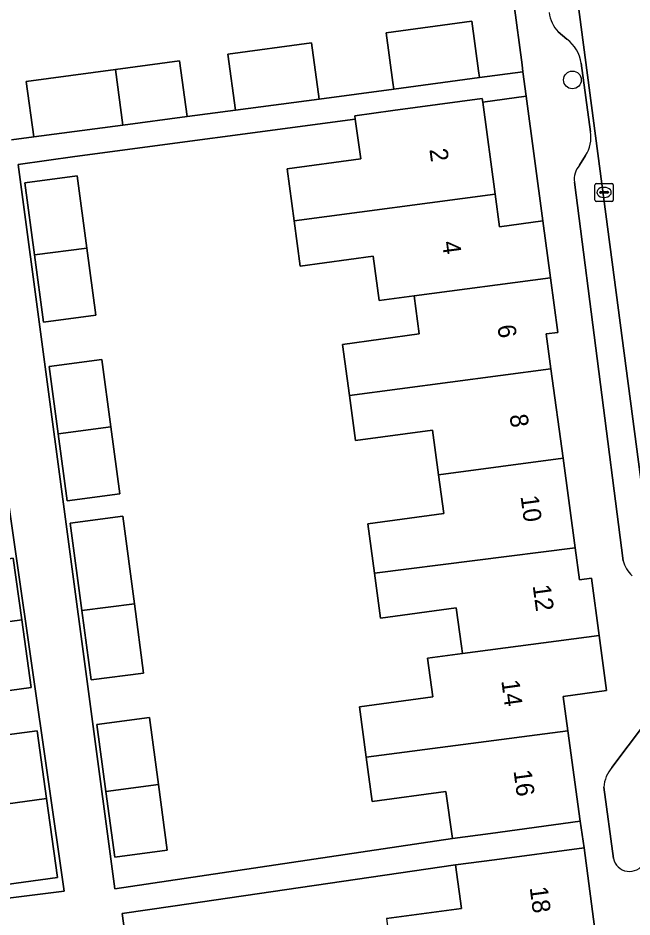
# Model space of a CAD drawing. Extents: x 163147 to 163550, y 380933 to 381639.
# Drawn here: x 163292.27 to 163326.27, y 381413.54 to 381463.34 of the extents above; entities that cross this region are included whole.
import ezdxf

# ---------------------------------------------------------------- set-up
doc = ezdxf.new("R2010")
doc.units = 0
for name, color, linetype in [('IMGEO_Boom', 7, 'Continuous'), ('IMGEO_Erf', 7, 'Continuous'), ('IMGEO_Kolk', 7, 'Continuous'), ('IMGEO_Pand', 7, 'Continuous'), ('IMGEO_Pand_nummerreeks', 7, 'Continuous'), ('IMGEO_Parkeervlak_open', 7, 'Continuous'), ('IMGEO_Rijbaan_lokaal_open', 7, 'Continuous'), ('IMGEO_Voetpad_open', 7, 'Continuous')]:
    doc.layers.add(name, color=color, linetype=linetype)

msp = doc.modelspace()

# ---------------------------------------------------------------- linework, layer by layer
at = {"layer": 'IMGEO_Boom'}
msp.add_circle((163322.973, 381459.905), 0.489, dxfattribs=at)
at = {"layer": 'IMGEO_Erf'}
for points in [[(163291.917, 381456.584), (163293.141, 381456.746), (163292.729, 381459.817), (163297.669, 381460.489), (163301.215, 381460.971), (163301.631, 381457.871), (163304.312, 381458.226), (163303.894, 381461.336), (163308.526, 381461.966), (163308.951, 381458.841), (163313.08, 381459.389), (163313.029, 381459.769), (163312.657, 381462.514), (163317.398, 381463.156), (163317.77, 381460.411), (163317.821, 381460.031), (163320.234, 381460.349), (163320.182, 381460.738), (163317.426, 381481.364)], [(163291.731, 381414.576), (163294.836, 381414.98), (163291.235, 381439.976)], [(163312.672, 381413.465), (163316.822, 381414.017), (163316.502, 381416.425), (163300.842, 381414.143), (163298.042, 381413.735), (163298.225, 381412.382)]]:
    msp.add_lwpolyline(points, dxfattribs=at)
for points in [[(163320.414, 381458.998), (163318.005, 381458.676), (163318.697, 381453.572), (163318.942, 381451.768), (163321.337, 381452.092)], [(163315.552, 381438.038), (163315.218, 381440.503), (163310.962, 381439.926), (163310.622, 381442.429), (163310.238, 381445.26), (163314.493, 381445.838), (163314.207, 381447.941), (163312.279, 381447.69), (163311.946, 381450.145), (163307.9, 381449.596), (163307.559, 381452.105), (163307.169, 381454.979), (163311.247, 381455.532), (163310.949, 381457.733), (163295.412, 381455.658), (163292.28, 381455.215), (163297.626, 381415.095), (163316.325, 381417.883), (163315.971, 381420.496), (163311.886, 381419.942), (163311.553, 381422.392), (163311.175, 381425.177), (163315.247, 381425.73), (163314.955, 381427.88), (163316.886, 381428.134), (163316.829, 381428.551), (163316.542, 381430.661), (163312.347, 381430.092), (163312.009, 381432.581), (163311.637, 381435.322), (163315.843, 381435.893)], [(163293.179, 381450.211), (163292.647, 381454.198), (163295.555, 381454.586), (163296.087, 381450.594), (163296.583, 381446.872), (163293.675, 381446.49)], [(163294.499, 381440.306), (163294.002, 381444.038), (163296.91, 381444.42), (163297.407, 381440.689), (163297.901, 381436.983), (163294.993, 381436.6)], [(163298.713, 381430.889), (163299.224, 381427.054), (163296.316, 381426.672), (163295.803, 381430.518), (163295.159, 381435.353), (163298.067, 381435.736)], [(163289.655, 381429.619), (163289.183, 381433.034), (163292.007, 381433.424), (163292.479, 381430), (163292.997, 381426.244), (163290.173, 381425.863)], [(163297.139, 381420.494), (163296.644, 381424.208), (163299.552, 381424.59), (163300.047, 381420.877), (163300.533, 381417.235), (163297.625, 381416.847)], [(163293.846, 381420.097), (163294.449, 381415.724), (163291.626, 381415.334), (163291.021, 381419.716), (163290.502, 381423.477), (163293.326, 381423.858)]]:
    msp.add_lwpolyline(points, close=True, dxfattribs=at)
at = {"layer": 'IMGEO_Kolk'}
for p, q in [((163324.223, 381453.25), (163324.223, 381454.102)), ((163324.298, 381454.176), (163325.15, 381454.176)), ((163324.711, 381453.956), (163324.736, 381453.956)), ((163325.224, 381454.102), (163325.224, 381453.25)), ((163324.482, 381453.67), (163324.482, 381453.682)), ((163324.92, 381453.633), (163324.522, 381453.633)), ((163324.525, 381453.719), (163324.923, 381453.719)), ((163324.734, 381453.396), (163324.709, 381453.396)), ((163324.966, 381453.682), (163324.966, 381453.67)), ((163325.15, 381453.176), (163324.298, 381453.176))]:
    msp.add_line(p, q, dxfattribs=at)
for points in [[(163324.223, 381453.25), (163324.223, 381454.102)], [(163324.298, 381454.176), (163325.15, 381454.176)], [(163325.224, 381454.102), (163325.224, 381453.25)], [(163325.15, 381453.176), (163324.298, 381453.176)]]:
    msp.add_lwpolyline(points, dxfattribs=at)
for centre, radius, start, end in [((163324.3, 381454.1), 0.0765, 91.552, 178.448), ((163324.3, 381454.1), 0.0765, 91.552, 178.448), ((163325.148, 381454.1), 0.0765, 1.552, 88.448), ((163325.148, 381454.1), 0.0765, 1.552, 88.448), ((163324.522, 381453.679), 0.0403, 85.8775, 175.7526), ((163324.519, 381453.669), 0.0366, 178.938, 274.7102), ((163324.923, 381453.676), 0.043, 264.8664, 352.4533), ((163324.927, 381453.681), 0.0386, 1.7309, 96.639), ((163324.3, 381453.252), 0.0765, 181.552, 268.448), ((163324.3, 381453.252), 0.0765, 181.552, 268.448), ((163325.148, 381453.252), 0.0765, 271.552, 358.448), ((163325.148, 381453.252), 0.0765, 271.552, 358.448)]:
    msp.add_arc(centre, radius, start, end, dxfattribs=at)
for centre, major_axis, ratio, start_param, end_param in [((163324.71, 381453.676), (-0.387, 0.002), 0.722429, 4.712389, 7.853982), ((163324.735, 381453.676), (-0.39, 0.002), 0.717154, 1.570796, 4.712389)]:
    msp.add_ellipse(centre, major_axis=major_axis, ratio=ratio, start_param=start_param, end_param=end_param, dxfattribs=at)
at = {"layer": 'IMGEO_Pand'}
for points in [[(163313.08, 381459.389), (163317.821, 381460.031), (163317.77, 381460.411), (163317.398, 381463.156), (163312.657, 381462.514), (163313.029, 381459.769)], [(163303.894, 381461.336), (163304.312, 381458.226), (163308.951, 381458.841), (163308.526, 381461.966)], [(163297.669, 381460.489), (163298.084, 381457.401), (163301.631, 381457.871), (163301.215, 381460.971)], [(163297.669, 381460.489), (163292.729, 381459.817), (163293.141, 381456.746), (163298.084, 381457.401)], [(163318.005, 381458.676), (163317.978, 381458.875), (163313.024, 381458.203), (163310.924, 381457.919), (163310.949, 381457.733), (163311.247, 381455.532), (163307.169, 381454.979), (163307.559, 381452.105), (163318.697, 381453.572)], [(163293.179, 381450.211), (163296.087, 381450.594), (163295.555, 381454.586), (163292.647, 381454.198)], [(163318.697, 381453.572), (163307.559, 381452.105), (163307.9, 381449.596), (163311.946, 381450.145), (163312.279, 381447.69), (163314.207, 381447.941), (163321.765, 381448.936), (163321.337, 381452.092), (163318.942, 381451.768)], [(163296.087, 381450.594), (163293.179, 381450.211), (163293.675, 381446.49), (163296.583, 381446.872)], [(163321.765, 381448.936), (163314.207, 381447.941), (163314.493, 381445.838), (163310.238, 381445.26), (163310.622, 381442.429), (163321.784, 381443.899), (163321.521, 381445.835), (163322.174, 381445.923)], [(163294.499, 381440.306), (163297.407, 381440.689), (163296.91, 381444.42), (163294.002, 381444.038)], [(163315.552, 381438.038), (163322.455, 381438.947), (163321.784, 381443.899), (163310.622, 381442.429), (163310.962, 381439.926), (163315.218, 381440.503)], [(163297.407, 381440.689), (163294.499, 381440.306), (163294.993, 381436.6), (163297.901, 381436.983)], [(163315.552, 381438.038), (163315.843, 381435.893), (163311.637, 381435.322), (163312.009, 381432.581), (163323.127, 381433.996), (163322.455, 381438.947)], [(163295.803, 381430.518), (163298.713, 381430.889), (163298.067, 381435.736), (163295.159, 381435.353)], [(163324.023, 381432.311), (163323.367, 381432.223), (163323.127, 381433.996), (163312.009, 381432.581), (163312.347, 381430.092), (163316.542, 381430.661), (163316.829, 381428.551), (163316.886, 381428.134), (163324.454, 381429.13)], [(163289.655, 381429.619), (163292.479, 381430), (163292.007, 381433.424), (163289.183, 381433.034)], [(163298.713, 381430.889), (163295.803, 381430.518), (163296.316, 381426.672), (163299.224, 381427.054)], [(163292.479, 381430), (163289.655, 381429.619), (163290.173, 381425.863), (163292.997, 381426.244)], [(163322.459, 381425.762), (163324.867, 381426.088), (163324.454, 381429.13), (163316.886, 381428.134), (163314.955, 381427.88), (163315.247, 381425.73), (163311.175, 381425.177), (163311.553, 381422.392), (163322.717, 381423.862)], [(163297.139, 381420.494), (163300.047, 381420.877), (163299.552, 381424.59), (163296.644, 381424.208)], [(163291.021, 381419.716), (163293.846, 381420.097), (163293.326, 381423.858), (163290.502, 381423.477)], [(163311.553, 381422.392), (163311.886, 381419.942), (163315.971, 381420.496), (163316.325, 381417.883), (163318.443, 381418.171), (163323.397, 381418.843), (163322.717, 381423.862)], [(163300.047, 381420.877), (163297.139, 381420.494), (163297.625, 381416.847), (163300.533, 381417.235)], [(163293.846, 381420.097), (163291.021, 381419.716), (163291.626, 381415.334), (163294.449, 381415.724)], [(163324.291, 381412.301), (163323.618, 381417.368), (163318.662, 381416.71), (163316.502, 381416.425), (163316.822, 381414.017), (163312.672, 381413.465), (163313.026, 381410.803)]]:
    msp.add_lwpolyline(points, close=True, dxfattribs=at)
at = {"layer": 'IMGEO_Parkeervlak_open'}
for points in [[(163327.639, 381431.061), (163321.781, 381475.592)], [(163322.19, 381462.562), (163322.67, 381462.166)], [(163323.465, 381460.83), (163323.981, 381457.031)], [(163323.696, 381455.712), (163323.364, 381455.18)], [(163323.08, 381454.241), (163325.782, 381433.266)], [(163328.711, 381426.55), (163325.16, 381421.816)], [(163324.711, 381420.739), (163325.24, 381416.788)]]:
    msp.add_lwpolyline(points, dxfattribs=at)
for centre, radius, start, end in [((163323.582, 381463.867), 1.908, 186.7485, 223.1575), ((163321.382, 381460.495), 2.11, 9.1338, 52.3766), ((163322.062, 381456.755), 1.938, 327.4384, 8.1763), ((163324.22, 381454.409), 1.152, 137.976, 188.3682), ((163327.687, 381433.838), 1.989, 196.7102, 224.6861), ((163326.51, 381420.621), 1.802, 138.4821, 176.2555), ((163326.137, 381416.982), 0.917, 192.1867, 331.1475)]:
    msp.add_arc(centre, radius, start, end, dxfattribs=at)
at = {"layer": 'IMGEO_Rijbaan_lokaal_open'}
msp.add_lwpolyline([(163325.105, 381476.415), (163324.774, 381478.904), (163321.405, 381478.446), (163321.781, 381475.592), (163327.639, 381431.061), (163327.996, 381430.242), (163331.211, 381430.682), (163331.157, 381430.873)], close=True, dxfattribs=at)
at = {"layer": 'IMGEO_Voetpad_open'}
for points in [[(163321.781, 381475.592), (163321.405, 381478.446), (163320.966, 381481.782), (163317.426, 381481.364), (163320.182, 381460.738), (163320.234, 381460.349), (163320.414, 381458.998), (163321.337, 381452.092), (163321.765, 381448.936), (163322.174, 381445.923), (163321.521, 381445.835), (163321.784, 381443.899), (163322.455, 381438.947), (163323.127, 381433.996), (163323.367, 381432.223), (163324.023, 381432.311), (163324.454, 381429.13), (163324.867, 381426.088), (163322.459, 381425.762), (163322.717, 381423.862), (163323.397, 381418.843), (163323.618, 381417.368), (163324.291, 381412.301)], [(163322.67, 381462.166), (163322.19, 381462.562)], [(163323.981, 381457.031), (163323.465, 381460.83)], [(163298.225, 381412.382), (163298.042, 381413.735), (163300.842, 381414.143), (163316.502, 381416.425), (163318.662, 381416.71), (163323.618, 381417.368), (163323.397, 381418.843), (163318.443, 381418.171), (163316.325, 381417.883), (163297.626, 381415.095), (163292.28, 381455.215), (163295.412, 381455.658), (163310.949, 381457.733), (163310.924, 381457.919), (163313.024, 381458.203), (163317.978, 381458.875), (163318.005, 381458.676), (163320.414, 381458.998), (163320.234, 381460.349), (163317.821, 381460.031), (163313.08, 381459.389), (163308.951, 381458.841), (163304.312, 381458.226), (163301.631, 381457.871), (163298.084, 381457.401), (163293.141, 381456.746), (163291.917, 381456.584)], [(163323.364, 381455.18), (163323.696, 381455.712)], [(163325.782, 381433.266), (163323.08, 381454.241)], [(163291.235, 381439.976), (163294.836, 381414.98), (163291.731, 381414.576)], [(163325.16, 381421.816), (163328.711, 381426.55)], [(163325.24, 381416.788), (163324.711, 381420.739)]]:
    msp.add_lwpolyline(points, dxfattribs=at)
for centre, radius, start, end in [((163323.582, 381463.867), 1.908, 186.7485, 223.1575), ((163321.382, 381460.495), 2.11, 9.1338, 52.3766), ((163322.062, 381456.755), 1.938, 327.4384, 8.1763), ((163324.22, 381454.409), 1.152, 137.976, 188.3682), ((163327.687, 381433.838), 1.989, 196.7102, 224.6861), ((163326.51, 381420.621), 1.802, 138.4821, 176.2555), ((163326.137, 381416.982), 0.917, 192.1867, 331.1475)]:
    msp.add_arc(centre, radius, start, end, dxfattribs=at)

# ---------------------------------------------------------------- texts
at = {"layer": 'IMGEO_Pand_nummerreeks'}
for s, rotation, p in [('2', 277.7233, (163315.05, 381456.057)), ('4', 277.7245, (163315.745, 381450.928)), ('6', 277.7322, (163318.814, 381446.291)), ('8', 277.7322, (163319.487, 381441.336)), ('10', 277.7322, (163320.097, 381436.841)), ('12', 277.7347, (163320.768, 381431.896)), ('14', 277.7233, (163319.032, 381426.626)), ('16', 277.7204, (163319.708, 381421.64)), ('18', 277.5673, (163320.601, 381415.176))]:
    msp.add_text(s, height=1, rotation=rotation, dxfattribs=at).set_placement(p)

doc.saveas('drawing.dxf')
